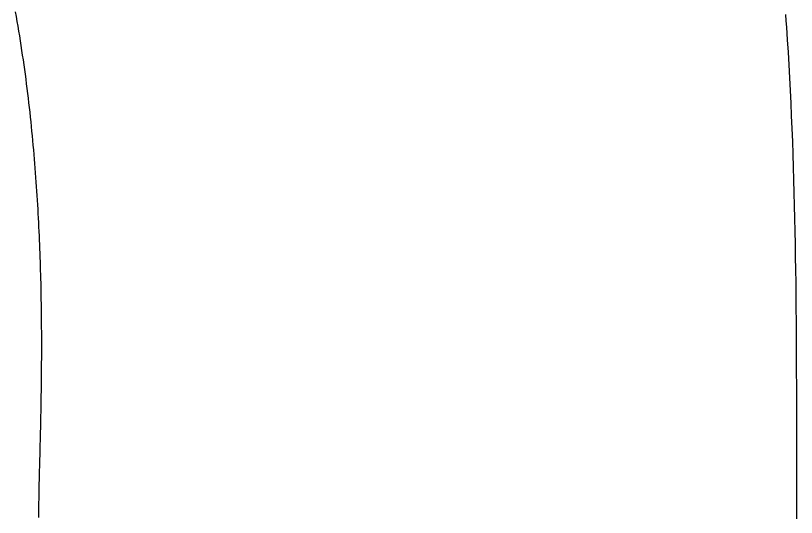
# Model space of a CAD drawing. Extents: x -7.3 to 34, y 0 to 22.
# Drawn here: x 33.05737 to 33.10038, y 3.79747 to 3.82513 of the extents above; entities that cross this region are included whole.
import ezdxf

# ---------------------------------------------------------------- set-up
doc = ezdxf.new("R2010")
doc.units = 0
doc.layers.add('SH_Data', color=7, linetype='Continuous')

msp = doc.modelspace()

# ---------------------------------------------------------------- linework, layer by layer
at = {"layer": 'SH_Data'}
for p, q in [((33.057418, 3.825072), (33.057371, 3.825338)), ((33.057464, 3.824806), (33.057418, 3.825072)), ((33.099778, 3.825189), (33.099803, 3.824843)), ((33.057509, 3.82454), (33.057464, 3.824806)), ((33.099803, 3.824843), (33.099827, 3.824496)), ((33.057553, 3.824275), (33.057509, 3.82454)), ((33.057596, 3.82401), (33.057553, 3.824275)), ((33.099827, 3.824496), (33.099851, 3.824149)), ((33.057638, 3.823745), (33.057596, 3.82401)), ((33.099851, 3.824149), (33.099873, 3.823802)), ((33.099873, 3.823802), (33.099917, 3.823106)), ((33.057679, 3.82348), (33.057638, 3.823745)), ((33.05772, 3.823215), (33.057679, 3.82348)), ((33.057759, 3.82295), (33.05772, 3.823215)), ((33.057798, 3.822686), (33.057759, 3.82295)), ((33.099917, 3.823106), (33.099958, 3.822408)), ((33.057835, 3.822422), (33.057798, 3.822686)), ((33.057872, 3.822159), (33.057835, 3.822422)), ((33.057908, 3.821895), (33.057872, 3.822159)), ((33.099958, 3.822408), (33.099997, 3.821709)), ((33.057943, 3.821632), (33.057908, 3.821895)), ((33.057977, 3.821369), (33.057943, 3.821632)), ((33.099997, 3.821709), (33.100033, 3.821009)), ((33.05801, 3.821107), (33.057977, 3.821369)), ((33.058042, 3.820845), (33.05801, 3.821107)), ((33.058074, 3.820583), (33.058042, 3.820845)), ((33.100033, 3.821009), (33.100067, 3.820307)), ((33.058105, 3.820322), (33.058074, 3.820583)), ((33.058134, 3.820061), (33.058105, 3.820322)), ((33.058164, 3.8198), (33.058134, 3.820061)), ((33.100067, 3.820307), (33.100099, 3.819605)), ((33.058192, 3.81954), (33.058164, 3.8198)), ((33.058219, 3.819281), (33.058192, 3.81954)), ((33.100099, 3.819605), (33.100128, 3.818901)), ((33.058246, 3.819022), (33.058219, 3.819281)), ((33.058272, 3.818763), (33.058246, 3.819022)), ((33.058297, 3.818505), (33.058272, 3.818763)), ((33.100128, 3.818901), (33.100155, 3.818196)), ((33.058322, 3.818248), (33.058297, 3.818505)), ((33.058346, 3.817991), (33.058322, 3.818248)), ((33.100155, 3.818196), (33.100181, 3.817491)), ((33.058369, 3.817734), (33.058346, 3.817991)), ((33.058391, 3.817478), (33.058369, 3.817734)), ((33.058412, 3.817223), (33.058391, 3.817478)), ((33.100181, 3.817491), (33.100204, 3.816784)), ((33.058433, 3.816969), (33.058412, 3.817223)), ((33.058454, 3.816715), (33.058433, 3.816969)), ((33.058473, 3.816461), (33.058454, 3.816715)), ((33.058492, 3.816209), (33.058473, 3.816461)), ((33.100204, 3.816784), (33.100225, 3.816077)), ((33.05851, 3.815957), (33.058492, 3.816209)), ((33.100225, 3.816077), (33.100245, 3.81537)), ((33.058528, 3.815705), (33.05851, 3.815957)), ((33.058545, 3.815455), (33.058528, 3.815705)), ((33.058561, 3.815205), (33.058545, 3.815455)), ((33.058576, 3.814956), (33.058561, 3.815205)), ((33.100245, 3.81537), (33.100263, 3.814662)), ((33.058592, 3.814707), (33.058576, 3.814956)), ((33.058606, 3.81446), (33.058592, 3.814707)), ((33.05862, 3.814213), (33.058606, 3.81446)), ((33.100263, 3.814662), (33.100279, 3.813953)), ((33.058633, 3.813967), (33.05862, 3.814213)), ((33.058646, 3.813722), (33.058633, 3.813967)), ((33.100279, 3.813953), (33.100294, 3.813245)), ((33.058658, 3.813478), (33.058646, 3.813722)), ((33.058669, 3.813235), (33.058658, 3.813478)), ((33.05868, 3.812992), (33.058669, 3.813235)), ((33.100294, 3.813245), (33.100307, 3.812536)), ((33.058691, 3.812751), (33.05868, 3.812992)), ((33.058701, 3.81251), (33.058691, 3.812751)), ((33.05871, 3.81227), (33.058701, 3.81251)), ((33.058719, 3.812031), (33.05871, 3.81227)), ((33.100307, 3.812536), (33.100319, 3.811827)), ((33.058728, 3.811794), (33.058719, 3.812031)), ((33.058736, 3.811557), (33.058728, 3.811794)), ((33.100319, 3.811827), (33.100329, 3.811119)), ((33.058743, 3.811321), (33.058736, 3.811557)), ((33.05875, 3.811086), (33.058743, 3.811321)), ((33.058757, 3.810853), (33.05875, 3.811086)), ((33.100329, 3.811119), (33.100339, 3.81041)), ((33.058763, 3.81062), (33.058757, 3.810853)), ((33.058769, 3.810388), (33.058763, 3.81062)), ((33.058774, 3.810158), (33.058769, 3.810388)), ((33.058779, 3.809928), (33.058774, 3.810158)), ((33.100339, 3.81041), (33.100347, 3.809702)), ((33.058783, 3.8097), (33.058779, 3.809928)), ((33.058787, 3.809473), (33.058783, 3.8097)), ((33.100347, 3.809702), (33.100353, 3.808994)), ((33.058791, 3.809247), (33.058787, 3.809473)), ((33.058794, 3.809022), (33.058791, 3.809247)), ((33.058797, 3.808798), (33.058794, 3.809022)), ((33.058799, 3.808576), (33.058797, 3.808798)), ((33.100353, 3.808994), (33.100359, 3.808287)), ((33.058802, 3.808355), (33.058799, 3.808576)), ((33.058803, 3.808135), (33.058802, 3.808355)), ((33.100359, 3.808287), (33.100364, 3.80758)), ((33.058805, 3.807916), (33.058803, 3.808135)), ((33.058806, 3.807699), (33.058805, 3.807916)), ((33.058807, 3.807483), (33.058806, 3.807699)), ((33.058807, 3.807268), (33.058807, 3.807483)), ((33.100364, 3.80758), (33.100368, 3.806874)), ((33.058808, 3.807054), (33.058807, 3.807268)), ((33.058808, 3.806842), (33.058808, 3.807054)), ((33.058807, 3.806631), (33.058808, 3.806842)), ((33.058807, 3.806422), (33.058807, 3.806631)), ((33.100368, 3.806874), (33.100371, 3.806169)), ((33.058805, 3.806007), (33.058806, 3.806214)), ((33.058806, 3.806214), (33.058807, 3.806422)), ((33.100371, 3.806169), (33.100374, 3.805464)), ((33.058802, 3.805598), (33.058804, 3.805802)), ((33.058804, 3.805802), (33.058805, 3.806007)), ((33.058798, 3.805195), (33.0588, 3.805396)), ((33.0588, 3.805396), (33.058802, 3.805598)), ((33.100374, 3.805464), (33.100376, 3.804761)), ((33.058794, 3.804798), (33.058796, 3.804996)), ((33.058796, 3.804996), (33.058798, 3.805195)), ((33.058789, 3.804407), (33.058791, 3.804602)), ((33.058791, 3.804602), (33.058794, 3.804798)), ((33.100376, 3.804761), (33.100377, 3.804058)), ((33.05878, 3.803832), (33.058783, 3.804022)), ((33.058783, 3.804022), (33.058786, 3.804214)), ((33.058786, 3.804214), (33.058789, 3.804407)), ((33.100377, 3.804058), (33.100377, 3.803357)), ((33.058773, 3.803457), (33.058776, 3.803644)), ((33.058776, 3.803644), (33.05878, 3.803832)), ((33.058766, 3.803089), (33.05877, 3.803272)), ((33.05877, 3.803272), (33.058773, 3.803457)), ((33.100377, 3.803357), (33.100378, 3.802658)), ((33.058755, 3.802549), (33.058759, 3.802727)), ((33.058759, 3.802727), (33.058762, 3.802907)), ((33.058762, 3.802907), (33.058766, 3.803089)), ((33.058747, 3.802197), (33.058751, 3.802372)), ((33.058751, 3.802372), (33.058755, 3.802549)), ((33.100378, 3.802658), (33.100378, 3.801959)), ((33.058735, 3.801683), (33.058739, 3.801853)), ((33.058739, 3.801853), (33.058743, 3.802024)), ((33.058743, 3.802024), (33.058747, 3.802197)), ((33.100378, 3.801959), (33.100378, 3.801915)), ((33.100378, 3.801915), (33.100378, 3.80191)), ((33.100378, 3.80191), (33.100378, 3.801907)), ((33.100378, 3.801907), (33.100378, 3.801906)), ((33.100378, 3.801906), (33.100378, 3.801905)), ((33.100378, 3.801905), (33.100378, 3.801905)), ((33.100378, 3.801905), (33.100378, 3.801905)), ((33.100378, 3.801905), (33.100378, 3.801903)), ((33.100378, 3.801903), (33.100378, 3.801899)), ((33.100378, 3.801899), (33.100378, 3.801893)), ((33.100378, 3.801893), (33.100378, 3.801885)), ((33.100378, 3.801885), (33.100378, 3.801875)), ((33.100378, 3.801875), (33.100378, 3.801862)), ((33.100378, 3.801862), (33.100378, 3.801848)), ((33.100378, 3.801848), (33.100378, 3.801831)), ((33.100378, 3.801831), (33.100378, 3.801812)), ((33.058727, 3.80135), (33.058731, 3.801516)), ((33.058731, 3.801516), (33.058735, 3.801683)), ((33.100378, 3.801623), (33.100377, 3.801588)), ((33.100377, 3.801588), (33.100377, 3.801551)), ((33.100377, 3.801551), (33.100377, 3.801512)), ((33.100377, 3.801512), (33.100377, 3.80147)), ((33.100377, 3.80147), (33.100377, 3.801427)), ((33.100377, 3.801427), (33.100377, 3.801382)), ((33.100378, 3.801812), (33.100378, 3.801791)), ((33.100378, 3.801791), (33.100378, 3.801768)), ((33.100378, 3.801768), (33.100378, 3.801743)), ((33.100378, 3.801743), (33.100378, 3.801716)), ((33.100378, 3.801716), (33.100378, 3.801687)), ((33.100378, 3.801687), (33.100378, 3.801656)), ((33.100378, 3.801656), (33.100378, 3.801623)), ((33.058714, 3.800864), (33.058718, 3.801024)), ((33.058718, 3.801024), (33.058722, 3.801186)), ((33.058722, 3.801186), (33.058727, 3.80135)), ((33.100377, 3.801382), (33.100377, 3.801335)), ((33.100377, 3.801335), (33.100377, 3.801286)), ((33.100377, 3.801286), (33.100377, 3.801234)), ((33.100377, 3.801234), (33.100377, 3.801181)), ((33.100377, 3.801181), (33.100377, 3.801126)), ((33.100377, 3.801126), (33.100377, 3.801069)), ((33.100377, 3.801069), (33.100377, 3.80101)), ((33.100377, 3.80101), (33.100377, 3.800949)), ((33.058703, 3.800394), (33.058706, 3.800549)), ((33.058706, 3.800549), (33.05871, 3.800705)), ((33.05871, 3.800705), (33.058714, 3.800864)), ((33.100377, 3.800949), (33.100377, 3.800887)), ((33.100377, 3.800887), (33.100377, 3.800822)), ((33.100377, 3.800822), (33.100377, 3.800755)), ((33.100377, 3.800755), (33.100377, 3.800686)), ((33.100377, 3.800686), (33.100377, 3.800616)), ((33.100377, 3.800616), (33.100377, 3.800543)), ((33.100377, 3.800543), (33.100377, 3.800469)), ((33.058695, 3.800091), (33.058699, 3.800242)), ((33.058699, 3.800242), (33.058703, 3.800394)), ((33.100377, 3.800469), (33.100377, 3.800393)), ((33.100377, 3.800393), (33.100377, 3.800315)), ((33.100377, 3.800315), (33.100377, 3.800235)), ((33.100377, 3.800235), (33.100377, 3.800153)), ((33.100377, 3.800153), (33.100377, 3.800069)), ((33.058684, 3.799652), (33.058688, 3.799796)), ((33.058688, 3.799796), (33.058691, 3.799943)), ((33.058691, 3.799943), (33.058695, 3.800091)), ((33.100377, 3.800069), (33.100377, 3.799984)), ((33.100377, 3.799984), (33.100377, 3.799897)), ((33.100377, 3.799897), (33.100377, 3.799807)), ((33.100377, 3.799807), (33.100377, 3.799716)), ((33.100377, 3.799716), (33.100377, 3.799623)), ((33.058674, 3.79923), (33.058677, 3.799369)), ((33.058677, 3.799369), (33.058681, 3.799509)), ((33.058681, 3.799509), (33.058684, 3.799652)), ((33.100377, 3.799623), (33.100377, 3.799529)), ((33.100377, 3.799529), (33.100377, 3.799432)), ((33.100377, 3.799432), (33.100377, 3.799334)), ((33.100377, 3.799334), (33.100377, 3.799234)), ((33.058663, 3.798698), (33.058666, 3.798828)), ((33.058666, 3.798828), (33.058669, 3.79896)), ((33.058669, 3.79896), (33.058671, 3.799094)), ((33.058671, 3.799094), (33.058674, 3.79923)), ((33.100377, 3.798923), (33.100376, 3.798816)), ((33.100377, 3.799234), (33.100377, 3.799132)), ((33.100377, 3.799132), (33.100377, 3.799028)), ((33.100377, 3.799028), (33.100377, 3.798923)), ((33.058657, 3.798321), (33.058659, 3.798444)), ((33.058659, 3.798444), (33.058661, 3.79857)), ((33.058661, 3.79857), (33.058663, 3.798698)), ((33.100376, 3.798816), (33.100376, 3.798707)), ((33.100376, 3.798707), (33.100376, 3.798596)), ((33.100376, 3.798596), (33.100376, 3.798483)), ((33.100376, 3.798483), (33.100376, 3.798369)), ((33.058651, 3.797849), (33.058652, 3.797964)), ((33.058652, 3.797964), (33.058654, 3.798081)), ((33.058654, 3.798081), (33.058655, 3.7982)), ((33.058655, 3.7982), (33.058657, 3.798321)), ((33.100376, 3.798369), (33.100376, 3.798253)), ((33.100376, 3.798253), (33.100376, 3.798136)), ((33.100376, 3.798136), (33.100376, 3.798016)), ((33.100376, 3.798016), (33.100376, 3.797895)), ((33.05865, 3.797737), (33.058651, 3.797849)), ((33.05865, 3.797627), (33.05865, 3.797737)), ((33.05865, 3.79752), (33.05865, 3.797627)), ((33.100376, 3.797895), (33.100376, 3.797772)), ((33.100376, 3.797772), (33.100376, 3.797648)), ((33.100376, 3.797648), (33.100376, 3.797521)), ((33.058649, 3.797493), (33.05865, 3.79752)), ((33.058649, 3.79748), (33.058649, 3.797493)), ((33.058649, 3.797473), (33.058649, 3.79748)), ((33.058649, 3.797472), (33.058649, 3.797473)), ((33.058649, 3.797471), (33.058649, 3.797472)), ((33.100376, 3.797521), (33.100376, 3.797393))]:
    msp.add_line(p, q, dxfattribs=at)
for points in [[(33.058649, 3.797471), (33.058649, 3.797471), (33.058649, 3.797472), (33.058649, 3.797473), (33.058649, 3.79748), (33.058649, 3.797493), (33.05865, 3.79752), (33.05865, 3.797627), (33.05865, 3.797737), (33.058651, 3.797849), (33.058652, 3.797964), (33.058654, 3.798081), (33.058655, 3.7982), (33.058657, 3.798321), (33.058659, 3.798444), (33.058661, 3.79857), (33.058663, 3.798698), (33.058666, 3.798828), (33.058669, 3.79896), (33.058671, 3.799094), (33.058674, 3.79923), (33.058677, 3.799369), (33.058681, 3.799509), (33.058684, 3.799652), (33.058688, 3.799796), (33.058691, 3.799943), (33.058695, 3.800091), (33.058699, 3.800242), (33.058703, 3.800394), (33.058706, 3.800549), (33.05871, 3.800705), (33.058714, 3.800864), (33.058718, 3.801024), (33.058722, 3.801186), (33.058727, 3.80135), (33.058731, 3.801516), (33.058735, 3.801683), (33.058739, 3.801853), (33.058743, 3.802024), (33.058747, 3.802197), (33.058751, 3.802372), (33.058755, 3.802549), (33.058759, 3.802727), (33.058762, 3.802907), (33.058766, 3.803089), (33.05877, 3.803272), (33.058773, 3.803457), (33.058776, 3.803644), (33.05878, 3.803832), (33.058783, 3.804022), (33.058786, 3.804214), (33.058789, 3.804407), (33.058791, 3.804602), (33.058794, 3.804798), (33.058796, 3.804996), (33.058798, 3.805195), (33.0588, 3.805396), (33.058802, 3.805598), (33.058804, 3.805802), (33.058805, 3.806007), (33.058806, 3.806214), (33.058807, 3.806422), (33.058807, 3.806631), (33.058808, 3.806842), (33.058808, 3.807054), (33.058807, 3.807268), (33.058807, 3.807483), (33.058806, 3.807699), (33.058805, 3.807916), (33.058803, 3.808135), (33.058802, 3.808355), (33.058799, 3.808576), (33.058797, 3.808798), (33.058794, 3.809022), (33.058791, 3.809247), (33.058787, 3.809473), (33.058783, 3.8097), (33.058779, 3.809928), (33.058774, 3.810158), (33.058769, 3.810388), (33.058763, 3.81062), (33.058757, 3.810853), (33.05875, 3.811086), (33.058743, 3.811321), (33.058736, 3.811557), (33.058728, 3.811794), (33.058719, 3.812031), (33.05871, 3.81227), (33.058701, 3.81251), (33.058691, 3.812751), (33.05868, 3.812992), (33.058669, 3.813235), (33.058658, 3.813478), (33.058646, 3.813722), (33.058633, 3.813967), (33.05862, 3.814213), (33.058606, 3.81446), (33.058592, 3.814707), (33.058576, 3.814956), (33.058561, 3.815205), (33.058545, 3.815455), (33.058528, 3.815705), (33.05851, 3.815957), (33.058492, 3.816209), (33.058473, 3.816461), (33.058454, 3.816715), (33.058433, 3.816969), (33.058412, 3.817223), (33.058391, 3.817478), (33.058369, 3.817734), (33.058346, 3.817991), (33.058322, 3.818248), (33.058297, 3.818505), (33.058272, 3.818763), (33.058246, 3.819022), (33.058219, 3.819281), (33.058192, 3.81954), (33.058164, 3.8198), (33.058134, 3.820061), (33.058105, 3.820322), (33.058074, 3.820583), (33.058042, 3.820845), (33.05801, 3.821107), (33.057977, 3.821369), (33.057943, 3.821632), (33.057908, 3.821895), (33.057872, 3.822159), (33.057835, 3.822422), (33.057798, 3.822686), (33.057759, 3.82295), (33.05772, 3.823215), (33.057679, 3.82348), (33.057638, 3.823745), (33.057596, 3.82401), (33.057553, 3.824275), (33.057509, 3.82454), (33.057464, 3.824806), (33.057418, 3.825072), (33.057371, 3.825338)], [(33.099778, 3.825189), (33.099803, 3.824843), (33.099827, 3.824496), (33.099851, 3.824149), (33.099873, 3.823802), (33.099917, 3.823106), (33.099958, 3.822408), (33.099997, 3.821709), (33.100033, 3.821009), (33.100067, 3.820307), (33.100099, 3.819605), (33.100128, 3.818901), (33.100155, 3.818196), (33.100181, 3.817491), (33.100204, 3.816784), (33.100225, 3.816077), (33.100245, 3.81537), (33.100263, 3.814662), (33.100279, 3.813953), (33.100294, 3.813245), (33.100307, 3.812536), (33.100319, 3.811827), (33.100329, 3.811119), (33.100339, 3.81041), (33.100347, 3.809702), (33.100353, 3.808994), (33.100359, 3.808287), (33.100364, 3.80758), (33.100368, 3.806874), (33.100371, 3.806169), (33.100374, 3.805464), (33.100376, 3.804761), (33.100377, 3.804058), (33.100377, 3.803357), (33.100378, 3.802658), (33.100378, 3.801959), (33.100378, 3.801915), (33.100378, 3.80191), (33.100378, 3.801907), (33.100378, 3.801906), (33.100378, 3.801905), (33.100378, 3.801905), (33.100378, 3.801905), (33.100378, 3.801903), (33.100378, 3.801899), (33.100378, 3.801893), (33.100378, 3.801885), (33.100378, 3.801875), (33.100378, 3.801862), (33.100378, 3.801848), (33.100378, 3.801831), (33.100378, 3.801812), (33.100378, 3.801791), (33.100378, 3.801768), (33.100378, 3.801743), (33.100378, 3.801716), (33.100378, 3.801687), (33.100378, 3.801656), (33.100378, 3.801623), (33.100377, 3.801588), (33.100377, 3.801551), (33.100377, 3.801512), (33.100377, 3.80147), (33.100377, 3.801427), (33.100377, 3.801382), (33.100377, 3.801335), (33.100377, 3.801286), (33.100377, 3.801234), (33.100377, 3.801181), (33.100377, 3.801126), (33.100377, 3.801069), (33.100377, 3.80101), (33.100377, 3.800949), (33.100377, 3.800887), (33.100377, 3.800822), (33.100377, 3.800755), (33.100377, 3.800686), (33.100377, 3.800616), (33.100377, 3.800543), (33.100377, 3.800469), (33.100377, 3.800393), (33.100377, 3.800315), (33.100377, 3.800235), (33.100377, 3.800153), (33.100377, 3.800069), (33.100377, 3.799984), (33.100377, 3.799897), (33.100377, 3.799807), (33.100377, 3.799716), (33.100377, 3.799623), (33.100377, 3.799529), (33.100377, 3.799432), (33.100377, 3.799334), (33.100377, 3.799234), (33.100377, 3.799132), (33.100377, 3.799028), (33.100377, 3.798923), (33.100376, 3.798816), (33.100376, 3.798707), (33.100376, 3.798596), (33.100376, 3.798483), (33.100376, 3.798369), (33.100376, 3.798253), (33.100376, 3.798136), (33.100376, 3.798016), (33.100376, 3.797895), (33.100376, 3.797772), (33.100376, 3.797648), (33.100376, 3.797521), (33.100376, 3.797393)]]:
    msp.add_lwpolyline(points, dxfattribs=at)

doc.saveas('drawing.dxf')
